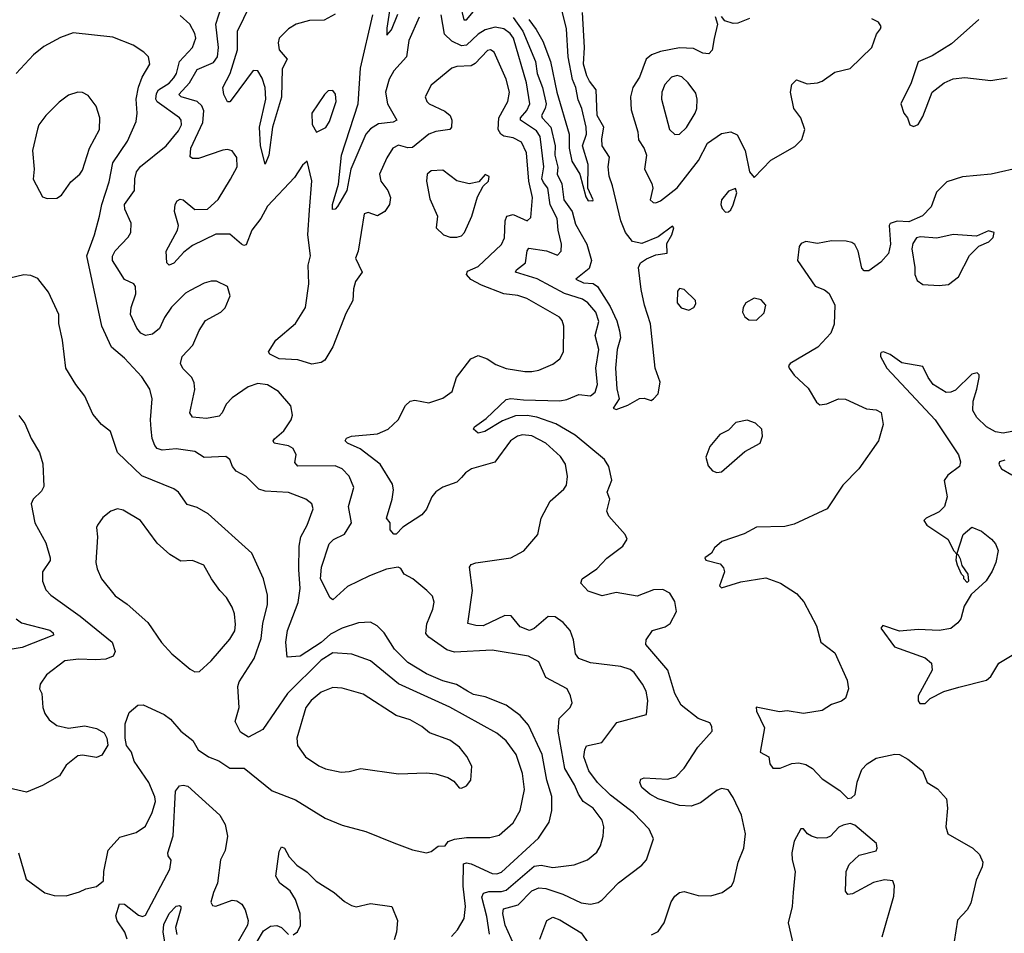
# Model space of a CAD drawing. Extents: x 1603745 to 1745082, y 385868 to 533966.
# Tile 542 of 646: x 1631277 to 1635483, y 500411 to 504314. Entities that reach past the tile are written whole.
import ezdxf

# ---------------------------------------------------------------- set-up
doc = ezdxf.new("R2010")
doc.units = 0

msp = doc.modelspace()

# ---------------------------------------------------------------- linework, layer by layer
at = {"layer": '0CON20XD'}
for points in [[(1632625, 504337.8), (1632578.4, 504311.6), (1632515, 504311), (1632457.5, 504295), (1632425, 504274.8), (1632385.7, 504235), (1632381, 504215), (1632385.6, 504185.6), (1632419.6, 504145), (1632398.9, 504105), (1632396, 503984), (1632357.3, 503855), (1632341.8, 503735), (1632325, 503696.7), (1632305.3, 503775), (1632300.9, 503855), (1632328.1, 503975), (1632325.2, 504025), (1632313.2, 504065), (1632295, 504096.4), (1632275, 504097.1), (1632185, 503975.6), (1632175, 503963.8), (1632165, 503963.8), (1632149.1, 503995), (1632144.4, 504025), (1632175.9, 504084.1), (1632207.4, 504185), (1632207.7, 504265), (1632315, 504488.5)], [(1632878.4, 504491.6), (1632845, 504277.5), (1632845, 504247.5), (1632865, 504271.4), (1632892.1, 504337.9)], [(1633165, 502358.5), (1633145, 502338), (1633085, 502317.3), (1633055, 502297.6), (1633037.6, 502275), (1633015, 502223.1), (1632995, 502198.1), (1632913.8, 502146.2), (1632885, 502116.7), (1632875, 502115.7), (1632859.2, 502135), (1632860, 502165), (1632844.1, 502184.1), (1632868.7, 502265), (1632873.6, 502305), (1632869.1, 502329.1), (1632816.4, 502415), (1632731.4, 502481.4), (1632677.5, 502505), (1632667.8, 502515), (1632673.6, 502526.4), (1632695, 502535.4), (1632805, 502545.4), (1632851.4, 502565), (1632893.8, 502605), (1632924.8, 502665.2), (1632945, 502683.8), (1632965, 502688), (1633025, 502677.8), (1633085, 502696.7), (1633124.3, 502725), (1633143.5, 502785), (1633204.3, 502865), (1633235, 502880), (1633274.6, 502864.6), (1633310.4, 502840.4), (1633355, 502824.6), (1633435, 502810.6), (1633465, 502811.1), (1633495, 502816.9), (1633555, 502842.5), (1633584, 502865), (1633600, 502895), (1633601.9, 503005), (1633595, 503028.8), (1633582.8, 503042.8), (1633443.3, 503123.3), (1633405, 503136.4), (1633345, 503143.6), (1633249.3, 503179.3), (1633203.8, 503203.8), (1633185.6, 503225), (1633190.5, 503239.5), (1633235, 503260), (1633335.8, 503354.2), (1633347.5, 503382.5), (1633351.2, 503455), (1633357.9, 503475), (1633385, 503481.6), (1633445, 503454.4), (1633461.1, 503468.9), (1633467.3, 503555), (1633452.1, 503625), (1633442.6, 503745), (1633421.3, 503791.3), (1633385, 503809.8), (1633345, 503816.1), (1633332.6, 503825), (1633321.6, 503845), (1633323.4, 503895), (1633362.1, 503965), (1633369.5, 504005), (1633355, 504060.6), (1633304.5, 504175), (1633288.8, 504185), (1633275, 504183.2), (1633223, 504127), (1633205, 504116.8), (1633145, 504114.6), (1633123.5, 504106.5), (1633035, 504034.4), (1633009.5, 503985), (1633015.6, 503965), (1633025.6, 503955), (1633093.4, 503923.4), (1633115.3, 503905.3), (1633122.5, 503885), (1633121.9, 503855), (1633114.5, 503845.5), (1633055, 503837), (1633024.2, 503825.8), (1632955, 503768.9), (1632935, 503766.9), (1632895, 503778.4), (1632870.9, 503765), (1632845, 503724), (1632814.4, 503654.4), (1632819.4, 503625), (1632850, 503585), (1632860.8, 503555), (1632856.9, 503525), (1632837.5, 503495), (1632805, 503476.2), (1632765, 503490.6), (1632749.2, 503485), (1632722.7, 503325), (1632712.2, 503295), (1632740.6, 503235), (1632711.1, 503195), (1632702.5, 503165), (1632700, 503115), (1632670.9, 503059.1), (1632614.1, 502915.9), (1632580.7, 502859.3), (1632565, 502848.9), (1632525, 502842.2), (1632465, 502860.9), (1632385, 502864.6), (1632346, 502885), (1632340, 502895), (1632370.8, 502945), (1632455, 503016.2), (1632497.8, 503085), (1632511.5, 503185), (1632510, 503265), (1632519.8, 503305), (1632508.6, 503395), (1632515, 503500), (1632525.5, 503625.5), (1632505, 503710), (1632485, 503692.5), (1632450.3, 503639.7), (1632335, 503517.5), (1632307.7, 503465), (1632269.2, 503415), (1632245, 503352), (1632235, 503349.2), (1632225, 503355.6), (1632175, 503397.4), (1632115, 503397.8), (1632015, 503349.8), (1631978.3, 503321.7), (1631935, 503273.3), (1631915, 503266), (1631905.8, 503275.8), (1631902.7, 503325), (1631951.1, 503415), (1631956, 503435), (1631938.8, 503495), (1631941.4, 503525), (1631949.2, 503540.8), (1631962, 503548), (1631975, 503544.2), (1632025, 503502.7), (1632080, 503505), (1632124.3, 503545.7), (1632177, 503633), (1632206, 503685), (1632205.3, 503725.3), (1632185, 503753.5), (1632165, 503759.3), (1632145, 503757.1), (1632041.2, 503721.2), (1632015, 503720.6), (1632005, 503728.8), (1632008.8, 503765), (1632059.8, 503875), (1632064.3, 503925), (1632055, 503946.2), (1632035, 503964.8), (1631967.5, 503985), (1631956.9, 503995), (1632002.3, 504045), (1632035, 504101.3), (1632105, 504130.9), (1632121.8, 504155), (1632127, 504195), (1632114.8, 504295.2), (1632153.8, 504416.2)], [(1633158.7, 504378.7), (1633175, 504313.6), (1633185, 504313.9), (1633215, 504349.8)], [(1633452.6, 504315), (1633483.1, 504273.1), (1633511.9, 504221.9), (1633544.1, 504135), (1633571.7, 504005), (1633624.2, 503825), (1633624.4, 503765), (1633635, 503710), (1633670.5, 503655), (1633695, 503557.5), (1633705, 503540), (1633718.3, 503541.7), (1633725, 503540), (1633726.7, 503545), (1633703.8, 503593.8), (1633705.7, 503695), (1633681.9, 503775), (1633698, 503825), (1633697.2, 503855), (1633679, 503935), (1633662.5, 503972.5), (1633652.6, 504025), (1633638.9, 504058.9), (1633619.4, 504155), (1633613.5, 504275), (1633586.1, 504385)], [(1633283.7, 500406.3), (1633272.7, 500482.7), (1633251.4, 500565), (1633258.4, 500581.6), (1633281.1, 500588.9), (1633335, 500589.4), (1633355, 500595.2), (1633475, 500697.7), (1633505, 500701.1), (1633555, 500691.6), (1633645, 500703.5), (1633702, 500725), (1633742.1, 500757.9), (1633758.2, 500785), (1633769.5, 500825), (1633771.8, 500865), (1633765.7, 500894.3), (1633727.5, 500945), (1633684.1, 500974.1), (1633663.7, 501005), (1633647.4, 501045), (1633605.7, 501115), (1633577.1, 501275), (1633581.3, 501328.7), (1633628.1, 501375), (1633636.4, 501395), (1633630.5, 501425), (1633615.8, 501455), (1633525, 501503.3), (1633495, 501570.8), (1633451.2, 501595), (1633295, 501621.1), (1633135, 501612.5), (1633101.4, 501621.4), (1633025, 501675.4), (1633011.7, 501691.7), (1633016.7, 501733.3), (1633042.5, 501795), (1633047.8, 501825), (1633040.8, 501850.8), (1633016, 501875), (1632956, 501925), (1632918.8, 501945), (1632905, 501970), (1632894.4, 501974.4), (1632843.4, 501966.6), (1632771.6, 501938.4), (1632676.9, 501893.1), (1632615, 501835.6), (1632603.6, 501843.6), (1632562.6, 501925), (1632565.8, 501975), (1632599.5, 502075), (1632617, 502093), (1632664.5, 502115.5), (1632694.7, 502165), (1632682.3, 502235), (1632703.9, 502315), (1632685, 502364.4), (1632654.7, 502394.7), (1632625, 502408.5), (1632465, 502406), (1632452.7, 502422.7), (1632458, 502455), (1632445, 502481.5), (1632425, 502494), (1632364.2, 502505), (1632359.4, 502515), (1632365, 502524), (1632405, 502556.9), (1632437.1, 502605), (1632443.1, 502625), (1632435.5, 502665), (1632382.9, 502725), (1632335, 502753.8), (1632295, 502759.6), (1632252.5, 502745), (1632185, 502698.2), (1632158.4, 502671.6), (1632142.5, 502635), (1632129.2, 502620.8), (1632075, 502610), (1632015.7, 502615.7), (1632004.3, 502635), (1632025.4, 502734.6), (1632022.8, 502762.8), (1632011.9, 502785), (1631973.9, 502823.9), (1631964.4, 502845), (1631970.6, 502875), (1632017, 502923), (1632043.6, 502986.4), (1632071.2, 503028.8), (1632136.7, 503065), (1632155, 503083.3), (1632176, 503135), (1632164.2, 503174.2), (1632117.3, 503197.3), (1632095, 503197.5), (1632065, 503188.8), (1632005, 503157.8), (1631985, 503145.5), (1631925, 503086.4), (1631895, 503042.2), (1631874.7, 502995.3), (1631845, 502971.1), (1631815, 502964.6), (1631795, 502974.5), (1631776.8, 502996.8), (1631750, 503055), (1631753.6, 503085), (1631773.3, 503143.3), (1631771.9, 503175), (1631765, 503185.6), (1631724.7, 503204.7), (1631693.6, 503253.6), (1631672.9, 503285), (1631673.3, 503303.3), (1631685, 503326.8), (1631741.1, 503385), (1631752.2, 503405), (1631753.5, 503445), (1631725.8, 503505), (1631724.8, 503525), (1631767.3, 503585), (1631768.6, 503635), (1631776.2, 503663.8), (1631793, 503687), (1631902.1, 503775), (1631955, 503839.5), (1631968.2, 503865), (1631967.1, 503885), (1631960, 503895), (1631863.6, 503963.6), (1631858.3, 503975), (1631860.9, 503999.1), (1631870.2, 504015), (1631915, 504043.5), (1631935, 504065.3), (1631946.8, 504085), (1631959.8, 504135), (1632015.4, 504195), (1632029.4, 504235), (1632025, 504255.7), (1632003.5, 504295), (1631961.9, 504331.9)], [(1632983.3, 504325), (1632939.2, 504225), (1632930, 504155), (1632875, 504096), (1632855, 504060.5), (1632840.4, 504005), (1632847.7, 503955), (1632888.1, 503885), (1632873.1, 503876.9), (1632810.1, 503869.9), (1632775, 503848.2), (1632755.2, 503825), (1632691.6, 503675), (1632674.7, 503585), (1632635, 503515.6), (1632625, 503504.3), (1632613.3, 503503.3), (1632613.5, 503525), (1632638.3, 503611.7), (1632651.2, 503735), (1632723.2, 503955), (1632733.4, 504106.6), (1632785.2, 504335.2)], [(1633975.6, 500404.4), (1634005, 500418), (1634030.5, 500455), (1634059.5, 500545), (1634075, 500569.2), (1634095, 500585.6), (1634115, 500589.4), (1634175, 500572.9), (1634229.5, 500570.5), (1634277.5, 500585), (1634317.1, 500612.9), (1634328.3, 500631.7), (1634346.7, 500715), (1634370, 500775), (1634378.2, 500835), (1634361.1, 500915), (1634325, 500991.2), (1634303, 501023), (1634275, 501030), (1634255, 501021.4), (1634185, 500967.7), (1634145, 500953.6), (1634095, 500956.6), (1634005, 500985.5), (1633968.6, 501005), (1633935, 501033.1), (1633925.6, 501055), (1633930.3, 501069.7), (1633945, 501075.6), (1634045, 501069.5), (1634080.2, 501079.8), (1634115, 501115.6), (1634174.2, 501205.8), (1634235.6, 501275), (1634234.4, 501295), (1634225, 501310.6), (1634175, 501328.2), (1634103.2, 501385), (1634075, 501435.7), (1634046.4, 501535), (1633951.4, 501645), (1633953.8, 501665), (1633980, 501705), (1634035, 501720), (1634055.5, 501734.5), (1634082.2, 501785), (1634075, 501828.8), (1634055, 501864.3), (1634025, 501880), (1633985, 501877.8), (1633915, 501851.1), (1633825, 501866.5), (1633765, 501852), (1633705, 501872.5), (1633673.9, 501906.1), (1633680, 501925), (1633741.9, 501968.1), (1633785, 502013.3), (1633854.2, 502065), (1633872, 502095), (1633863.8, 502115), (1633793.4, 502193.4), (1633785.7, 502215), (1633798.6, 502265), (1633787.3, 502295), (1633806.7, 502346.7), (1633794, 502405), (1633775.4, 502435), (1633649.8, 502539.8), (1633567.4, 502587.4), (1633486.4, 502616.4), (1633445, 502623.6), (1633395, 502621.2), (1633339.1, 502600.9), (1633264.2, 502554.2), (1633235, 502548), (1633216.2, 502565), (1633220, 502575), (1633269.2, 502610.8), (1633355, 502691.1), (1633374.6, 502695.4), (1633429.4, 502690.6), (1633584.4, 502685.6), (1633615, 502691.4), (1633665, 502712.9), (1633715, 502707.1), (1633735, 502722.9), (1633745.3, 502755), (1633738.4, 502825), (1633750.5, 502905), (1633735.4, 502965), (1633751.2, 503025), (1633738.4, 503065), (1633704.1, 503104.1), (1633680.6, 503120.6), (1633605, 503144.2), (1633487.4, 503207.4), (1633395.7, 503235), (1633400, 503245), (1633438.2, 503275), (1633445, 503326.7), (1633452.4, 503337.6), (1633527, 503327), (1633575, 503308.8), (1633590.8, 503325), (1633591.1, 503355), (1633576.8, 503415), (1633572.9, 503465), (1633543.8, 503523.8), (1633533, 503595), (1633515, 503618.3), (1633507.8, 503635), (1633515.4, 503685), (1633500.6, 503815), (1633485, 503839), (1633415.9, 503885), (1633415.9, 503895), (1633443.8, 503926.2), (1633455.9, 503955), (1633441.9, 504045), (1633387.1, 504235), (1633372.7, 504255), (1633345, 504275.6), (1633307.9, 504282.1), (1633265, 504271.2), (1633235, 504252.9), (1633185, 504205.3), (1633165, 504202.2), (1633122.9, 504222.9), (1633091.9, 504251.9), (1633078.2, 504335)], [(1633385, 504324), (1633425.9, 504265.9), (1633480.2, 504135), (1633488.1, 504085), (1633509.9, 504025), (1633525.5, 503955), (1633522.2, 503935), (1633505.6, 503905), (1633508.4, 503895), (1633546.4, 503855), (1633564, 503776), (1633562.7, 503735), (1633575.5, 503684.5), (1633573.2, 503655), (1633592.8, 503612.8), (1633601, 503545), (1633637.3, 503495), (1633650.8, 503440.8), (1633699.6, 503355), (1633719.4, 503285), (1633709.2, 503250.8), (1633652.5, 503205), (1633685, 503190.4), (1633726.7, 503186.7), (1633745, 503174.8), (1633799.1, 503089.1), (1633827.9, 503027.9), (1633839.6, 502985), (1633843.6, 502955), (1633829.6, 502905), (1633821.7, 502825), (1633827.2, 502737.2), (1633838, 502695), (1633812.9, 502655), (1633825, 502649.4), (1633875, 502666.7), (1633925, 502696.2), (1633945, 502696.7), (1633975, 502686.7), (1633985, 502693.8), (1634004.2, 502715), (1634012.5, 502765), (1633991.1, 502825), (1633972.2, 503015), (1633945.6, 503095), (1633931.2, 503161.2), (1633920.2, 503255), (1633929.6, 503275), (1633955, 503291.9), (1633995, 503309.3), (1634043.1, 503316.9), (1634042, 503358), (1634062.8, 503395), (1634071.4, 503425), (1634065, 503431.4), (1634004, 503386), (1633935, 503358.6), (1633895, 503366.1), (1633864.8, 503405), (1633844.4, 503455), (1633810, 503605), (1633795, 503646.2), (1633790.5, 503685), (1633796.4, 503726.4), (1633765.8, 503775.8), (1633764.3, 503805), (1633772.7, 503855), (1633743.2, 503905), (1633739.6, 504015), (1633711.5, 504051.5), (1633699.1, 504075), (1633686.1, 504125), (1633690.3, 504195), (1633680.7, 504345)], [(1634248.3, 504328.3), (1634257.5, 504295), (1634243.3, 504233.3), (1634235.8, 504184.2), (1634221.4, 504168.6), (1634195, 504171.1), (1634155, 504191.1), (1634095, 504193.6), (1634015, 504178.9), (1633976.1, 504163.9), (1633952.7, 504145), (1633925, 504069.4), (1633895.8, 504024.2), (1633886, 503985), (1633888.8, 503928.8), (1633918.2, 503835), (1633920.5, 503800.5), (1633944.2, 503764.2), (1633954.6, 503735), (1633945.5, 503675), (1633976.9, 503615), (1633981.4, 503595), (1633970, 503545), (1633983.2, 503533.2), (1633995, 503532.5)], [(1633995, 503532.5), (1634015, 503540.8), (1634085, 503595.6), (1634176.9, 503713.1), (1634215, 503786.5), (1634275, 503828.5), (1634315, 503835.6), (1634341.7, 503821.7), (1634375.8, 503755.8), (1634394.1, 503664.1), (1634415, 503640), (1634485.9, 503714.1), (1634587.9, 503772.1), (1634617.6, 503802.4), (1634631.5, 503845), (1634613.6, 503895), (1634584.4, 503935), (1634569.2, 504005), (1634575, 504037.5), (1634595, 504056.7), (1634640.5, 504040.5), (1634685, 504044.2), (1634705, 504051.4), (1634759.7, 504090.3), (1634825, 504106), (1634917.1, 504195), (1634937.5, 504252.5), (1634954.2, 504275), (1634956.7, 504285), (1634945, 504304), (1634917.9, 504317.9)], [(1634395, 504318.8), (1634345, 504299.2), (1634325, 504298), (1634288.8, 504308.8), (1634275, 504327.5)], [(1635374.6, 504315), (1635258.2, 504211.8), (1635175, 504159.4), (1635115, 504134), (1635085.5, 504045), (1635041.2, 503955), (1635054, 503915), (1635070, 503895), (1635080, 503865), (1635095, 503857.5), (1635115, 503866.7), (1635135, 503901.2), (1635175.3, 504004.7), (1635225.6, 504045), (1635265, 504061.8), (1635315, 504067.6), (1635425, 504054.6), (1635494.6, 504065.4)], [(1633122.3, 500397.7), (1633146.7, 500425), (1633175.9, 500474.1), (1633182, 500525), (1633171.6, 500611.6), (1633172.6, 500707.4), (1633185, 500712.4), (1633205, 500707.1), (1633295, 500666.6), (1633315, 500664.7), (1633335, 500671.2), (1633493.4, 500816.6), (1633538.8, 500885), (1633550.3, 500935), (1633550.5, 500995), (1633528.9, 501065), (1633508.6, 501175), (1633450.2, 501300.2), (1633415, 501341.2), (1633354.8, 501384.8), (1633265, 501421.2), (1633215, 501431.2), (1633190.6, 501445), (1633143.4, 501473.4), (1633085, 501489.4), (1633015, 501519.4), (1632935, 501568), (1632878.8, 501625), (1632834.7, 501694.7), (1632804.3, 501725), (1632775, 501739.5), (1632725, 501737.3), (1632655, 501714.8), (1632605, 501689), (1632565, 501653.6), (1632475, 501594.2), (1632420, 501590), (1632414.4, 501655), (1632420.4, 501705), (1632466.5, 501823.5), (1632475.7, 501884.3), (1632469.4, 501965), (1632471.1, 502065), (1632478.5, 502105), (1632504.5, 502155), (1632530, 502225), (1632525.5, 502245.5), (1632500, 502265), (1632424.7, 502294.7), (1632325, 502299.2), (1632298.3, 502308.3), (1632245, 502362.1), (1632201.1, 502385), (1632185.5, 502405), (1632174.4, 502435), (1632157.4, 502447.4), (1632065, 502443.2), (1632025, 502469.2), (1631945, 502480.8), (1631885, 502474.6), (1631865, 502482.5), (1631855, 502494.4), (1631843.3, 502525), (1631838.2, 502565), (1631835.3, 502605), (1631842.5, 502695), (1631832.5, 502735), (1631798.3, 502788.3), (1631725, 502868.1), (1631668.6, 502915), (1631628.5, 503005), (1631563.2, 503305), (1631597.3, 503395), (1631617.8, 503475), (1631627.4, 503525), (1631658.8, 503621.2), (1631675, 503703.1), (1631738.2, 503795), (1631775, 503880), (1631779.1, 503915), (1631774.6, 503975), (1631784.2, 504025.8), (1631800.7, 504069.3), (1631832.5, 504125), (1631827.1, 504155), (1631808, 504175), (1631761.2, 504205), (1631675, 504239.5), (1631505, 504257.8), (1631451.2, 504238.8), (1631380.6, 504199.4), (1631336.4, 504163.6), (1631261.9, 504085)], [(1634075, 503824.4), (1634095, 503824.5), (1634125, 503853.3), (1634162.7, 503915), (1634170.3, 503935), (1634170.9, 503975), (1634165, 504000.6), (1634133.1, 504045), (1634105, 504069.6), (1634085, 504076.2), (1634061.5, 504068.5), (1634033, 504037), (1634020, 504005), (1634018.7, 503975), (1634053.1, 503845), (1634075, 503824.4)], [(1632545, 503833.3), (1632585, 503854.2), (1632600.8, 503879.2), (1632628.5, 503965), (1632625.4, 503995.4), (1632615, 504011.2), (1632595, 504010), (1632579.2, 503995), (1632525.7, 503915), (1632525.8, 503865.8), (1632545, 503833.3)], [(1631395, 503550), (1631435, 503551.2), (1631455.9, 503564.1), (1631495, 503621.2), (1631534.2, 503655), (1631545, 503672), (1631575.5, 503765), (1631618.2, 503845), (1631618.9, 503895), (1631604.3, 503945), (1631569.8, 503989.8), (1631545, 504003.1), (1631525, 504004.3), (1631485, 503992.5), (1631445, 503961.4), (1631389.2, 503905), (1631359.2, 503865), (1631353.2, 503846.8), (1631331.4, 503755), (1631339.2, 503675), (1631335, 503632.5), (1631375, 503557.5), (1631395, 503550)], [(1635565, 503685.8), (1635427.5, 503655), (1635305, 503643.3), (1635237.9, 503622.1), (1635192.8, 503577.2), (1635170, 503515), (1635134.3, 503475.7), (1635075, 503451.2), (1635025.9, 503454.1), (1634996.1, 503443.9), (1634991.2, 503435), (1634997.5, 503355), (1634988.1, 503315), (1634955, 503278), (1634905, 503241.2), (1634885, 503241.2), (1634875, 503252.5), (1634859.2, 503325), (1634845, 503353.3), (1634831.7, 503361.7), (1634807.9, 503367.9), (1634745, 503369.2), (1634685, 503358), (1634635, 503366), (1634615, 503357.5), (1634606.7, 503345), (1634600, 503285), (1634675, 503176), (1634715, 503160), (1634735, 503144.4), (1634759.3, 503095), (1634756.5, 503013.5), (1634742, 502975), (1634686.2, 502915), (1634568, 502845), (1634561.4, 502835), (1634564.4, 502825), (1634585.6, 502795), (1634645, 502740.5), (1634680.2, 502680.2), (1634695, 502668.6), (1634725, 502672.9), (1634775, 502694.2), (1634805, 502692.5), (1634895, 502652), (1634935, 502646.7), (1634956.4, 502636.4), (1634966.2, 502585), (1634946.2, 502515), (1634861.2, 502395), (1634794, 502325), (1634726.7, 502225), (1634585, 502158.8), (1634545, 502148.8), (1634425, 502146.2), (1634372, 502118), (1634275.8, 502084.2), (1634245, 502057.5), (1634232.5, 502035), (1634203.3, 502015), (1634207.5, 502005), (1634268.7, 501988.7), (1634282.9, 501972.9), (1634288.5, 501955), (1634266.7, 501895), (1634275, 501886.7), (1634357.6, 501912.4), (1634465, 501928.9), (1634527.2, 501907.2), (1634595, 501863.2), (1634626.6, 501826.6), (1634680.4, 501725), (1634700, 501655), (1634758.5, 501608.5), (1634812.4, 501492.4), (1634818.1, 501455), (1634804, 501415), (1634788, 501402), (1634745, 501388.1), (1634705, 501363.3), (1634625, 501350), (1634555, 501361.2), (1634523.3, 501356.7), (1634423.8, 501376.2), (1634425, 501360), (1634458.8, 501288.8), (1634440, 501185), (1634476.7, 501165), (1634482, 501135), (1634495, 501116.2), (1634525, 501115.8), (1634575, 501136.7), (1634605, 501139.5), (1634635, 501132.2), (1634664.2, 501115), (1634705, 501070), (1634780.3, 501020.3), (1634815, 500986.7), (1634830.7, 500989.3), (1634845.9, 501004.1), (1634853.9, 501056.1), (1634875, 501110.8), (1634896.9, 501135), (1634935, 501158.9), (1635015, 501175.5), (1635035, 501174.4), (1635071.2, 501155), (1635134, 501105), (1635154.2, 501055), (1635198.1, 501028.1), (1635235.6, 500985), (1635241.1, 500945), (1635233.3, 500865), (1635241.4, 500835), (1635348, 500775), (1635376.8, 500746.8), (1635391.4, 500715), (1635388.9, 500695), (1635362.9, 500637.1), (1635340.5, 500539.5), (1635325, 500510.8), (1635283.1, 500466.9), (1635268.8, 500375)], [(1633145, 503384.4), (1633165, 503391.4), (1633177.5, 503405), (1633208.8, 503475), (1633232.3, 503557.7), (1633257, 503603), (1633280, 503625), (1633282.5, 503645), (1633265, 503652.5), (1633238.3, 503621.7), (1633196.4, 503613.6), (1633145, 503625.8), (1633085, 503670.8), (1633035, 503668.1), (1633018, 503655), (1633014.2, 503625), (1633029.4, 503549.4), (1633061.2, 503475), (1633056.7, 503425), (1633087.5, 503395), (1633115.7, 503385.7), (1633145, 503384.4)], [(1634292.3, 503492.3), (1634305, 503493.8), (1634315, 503501.2), (1634325, 503523.3), (1634340, 503575), (1634335, 503592.5), (1634305, 503582), (1634274.4, 503545), (1634271.9, 503525), (1634277.3, 503507.3), (1634292.3, 503492.3)], [(1635205, 503178.8), (1635245, 503183.3), (1635288, 503215), (1635335, 503306.7), (1635374, 503346), (1635417.5, 503365), (1635436.1, 503383.9), (1635440, 503405), (1635415, 503412.5), (1635365, 503390), (1635265, 503397.1), (1635195, 503380.8), (1635125, 503386.7), (1635108.3, 503381.7), (1635091.9, 503358.1), (1635087.5, 503335), (1635101.4, 503255), (1635100.8, 503225), (1635110.3, 503200.3), (1635135, 503183.1), (1635205, 503178.8)], [(1632082.6, 502202.6), (1632035, 502230.6), (1631992.2, 502242.2), (1631955.2, 502295.2), (1631935, 502310), (1631798.2, 502365), (1631694.7, 502464.7), (1631665.3, 502555.3), (1631626.2, 502585), (1631589.4, 502629.4), (1631555.3, 502705.3), (1631516.9, 502755), (1631474.7, 502824.7), (1631460.5, 502945), (1631444.3, 503015.7), (1631444.3, 503055), (1631400.6, 503150.6), (1631355, 503208), (1631325, 503222), (1631295, 503223.8), (1631235, 503210)], [(1634135, 503073.8), (1634156.7, 503085), (1634165, 503100), (1634163.3, 503115), (1634115, 503161.2), (1634095, 503166), (1634086.7, 503155), (1634086.2, 503105), (1634102.7, 503082.7), (1634135, 503073.8)], [(1634425, 503031.1), (1634457.9, 503062.1), (1634464.4, 503094.4), (1634445, 503117.1), (1634415, 503124.3), (1634379.2, 503105), (1634367.1, 503085), (1634364.2, 503065), (1634374, 503045), (1634391.7, 503031.7), (1634425, 503031.1)], [(1635515, 502555.3), (1635477.9, 502547.9), (1635445, 502553.8), (1635406.9, 502575), (1635365.5, 502615), (1635348.8, 502645), (1635349.7, 502685), (1635365.3, 502735), (1635375.6, 502785.6), (1635375, 502797.5), (1635367.5, 502805), (1635345, 502799.4), (1635275, 502731.5), (1635255, 502722.5), (1635235, 502722), (1635179.6, 502755), (1635157.3, 502785), (1635135, 502832.9), (1635045, 502847.5), (1634995, 502883.5), (1634967.5, 502895), (1634957, 502893), (1634954, 502886), (1634954.2, 502875), (1634981.2, 502825), (1635187.3, 502605), (1635287.7, 502455), (1635295.5, 502425), (1635291.4, 502405), (1635241.2, 502368.8), (1635225.6, 502345), (1635238.8, 502275), (1635227.3, 502235), (1635205, 502210.9), (1635148.8, 502185), (1635139.2, 502175), (1635152.5, 502155), (1635242, 502095), (1635267.5, 502045), (1635280, 502030), (1635307.5, 502115), (1635345, 502145.8), (1635385, 502129.2), (1635428, 502095), (1635445.7, 502075), (1635456.6, 502046.6), (1635446.4, 501995), (1635431.8, 501958.2), (1635405, 501916), (1635341.7, 501858.3), (1635311.8, 501808.2), (1635297.5, 501755), (1635285, 501736.9), (1635255, 501712.9), (1635205, 501703.8), (1635115, 501708.9), (1635035, 501701.1), (1634963.8, 501726.2), (1634956.2, 501715), (1635013.8, 501635), (1635145, 501587.8), (1635172.7, 501565), (1635175, 501534.3), (1635115.3, 501425), (1635114.6, 501404.6), (1635122.9, 501392.9), (1635145, 501392.9), (1635166.6, 501413.4), (1635225, 501443.2), (1635288.3, 501461.7), (1635407.6, 501492.4), (1635425, 501508), (1635459.2, 501565), (1635537.5, 501612.5)], [(1631272.8, 502622.8), (1631298.3, 502588.3), (1631325.6, 502525), (1631361.1, 502465), (1631376.1, 502416.1), (1631380.7, 502319.3), (1631370.3, 502299.7), (1631334.3, 502265), (1631325.7, 502245), (1631342, 502165), (1631388.9, 502078.9), (1631407.8, 502015), (1631407, 502003), (1631373.8, 501955), (1631374.5, 501915), (1631388.9, 501878.9), (1631410.6, 501855), (1631535.2, 501765.2), (1631672.5, 501655), (1631685.4, 501615), (1631676.9, 501595), (1631645, 501581.4), (1631601.4, 501578.6), (1631528.5, 501581.5), (1631470, 501575), (1631392, 501515), (1631363.8, 501475), (1631361.2, 501455), (1631371.2, 501435), (1631375.7, 501375), (1631385, 501350), (1631403.4, 501323.4), (1631435, 501298), (1631485, 501287.1), (1631555, 501296.7), (1631605.5, 501285.5), (1631637.2, 501267.2), (1631650, 501245), (1631654, 501215), (1631628, 501172), (1631605, 501162.2), (1631545, 501172.3), (1631525, 501169.1), (1631475, 501128.9), (1631446.9, 501083.1), (1631375, 501041.5), (1631306.3, 501013.7), (1631213.3, 501035)], [(1634255, 502380), (1634275, 502382.2), (1634375, 502468.8), (1634440, 502505), (1634450, 502535), (1634446.7, 502565), (1634420.7, 502590.7), (1634385, 502603.3), (1634336.4, 502593.6), (1634305, 502560), (1634268.3, 502541.7), (1634225, 502490), (1634208.1, 502445), (1634217.4, 502407.4), (1634236.5, 502386.5), (1634255, 502380)], [(1633427.5, 500275), (1633351.3, 500445), (1633340.4, 500495), (1633344.3, 500515.7), (1633407, 500533), (1633465, 500592), (1633495, 500605.3), (1633525, 500601.6), (1633597.2, 500577.2), (1633675, 500541.3), (1633715, 500535.4), (1633747.7, 500542.3), (1633765.9, 500554.1), (1633835, 500626.9), (1633935, 500702), (1633954.2, 500725), (1633984.1, 500814.1), (1633966, 500856), (1633899.6, 500925), (1633800.5, 501000.5), (1633745, 501054.6), (1633707.6, 501105), (1633687.1, 501165), (1633690.5, 501195), (1633698.9, 501211.1), (1633764, 501226), (1633828.5, 501311.5), (1633954.2, 501345.8), (1633960.5, 501405), (1633952.7, 501445), (1633937.9, 501475), (1633901.5, 501525), (1633885, 501537.5), (1633845, 501550), (1633715, 501566), (1633665.8, 501585), (1633651.5, 501605), (1633642.9, 501665), (1633628.8, 501705), (1633599.2, 501739.2), (1633565, 501762.9), (1633535, 501763.8), (1633475, 501713.5), (1633455, 501704.7), (1633415, 501720.8), (1633376.6, 501766.6), (1633349.1, 501769.1), (1633256.7, 501725), (1633225, 501725.5), (1633190.8, 501735), (1633212, 501875), (1633198.6, 501975), (1633205, 501985.8), (1633225, 501993.3), (1633375, 502014.5), (1633430, 502045), (1633490.8, 502115), (1633504.4, 502185), (1633542.5, 502257.5), (1633602.1, 502307.9), (1633612.9, 502325), (1633617.6, 502362.4), (1633608.5, 502415), (1633587.7, 502447.7), (1633525, 502504.6), (1633465, 502536.6), (1633425, 502540.6), (1633402.9, 502535), (1633373.6, 502515), (1633306.3, 502423.7), (1633206.4, 502395), (1633181.5, 502378.5), (1633165, 502358.5)], [(1635485, 502432.5), (1635462.5, 502425), (1635460, 502415), (1635471.2, 502395), (1635515, 502370)], [(1631272, 500755), (1631305, 500642.5), (1631385, 500584), (1631425, 500572.5), (1631475, 500570.6), (1631532.8, 500587.2), (1631558.9, 500601.1), (1631605, 500610), (1631634.8, 500635.2), (1631636.6, 500675), (1631654.6, 500765.4), (1631705, 500821.2), (1631775, 500842), (1631815, 500868.8), (1631843.6, 500926.4), (1631856.7, 500973.3), (1631854, 500994), (1631828.5, 501055), (1631765.5, 501145.5), (1631754.5, 501184.5), (1631733.8, 501213.8), (1631727.3, 501245), (1631727.5, 501305), (1631745, 501354), (1631781.2, 501385), (1631805, 501386.5), (1631893.8, 501345), (1631920.8, 501325), (1631965.7, 501275), (1632016, 501235), (1632038.8, 501195), (1632083.3, 501165), (1632128.3, 501148.3), (1632175, 501116.7), (1632235.9, 501115.9), (1632355, 501020), (1632455, 500981.3), (1632582.3, 500902.3), (1632655, 500872.7), (1632755.4, 500845.4), (1632875, 500797.4), (1632955, 500767.1), (1633015, 500754.6), (1633035, 500760.9), (1633065, 500782.5), (1633095, 500784.5), (1633107.7, 500802.3), (1633135, 500813.1), (1633185, 500819.6), (1633285, 500820), (1633325, 500830), (1633385, 500883.3), (1633414.5, 500935), (1633433.9, 501025), (1633425, 501093.3), (1633397.7, 501175), (1633355, 501232.5), (1633315, 501266.2), (1633115, 501376.5), (1632895, 501476.2), (1632775, 501574.7), (1632696.4, 501603.6), (1632615, 501608.9), (1632565, 501578.4), (1632420.5, 501435), (1632315, 501280.9), (1632255, 501249.4), (1632220.7, 501270.7), (1632197.1, 501315), (1632214.7, 501375.3), (1632208.2, 501465), (1632215, 501485.6), (1632278.7, 501585), (1632309, 501671), (1632316.3, 501735), (1632335.3, 501815), (1632335.9, 501855), (1632318.2, 501925), (1632268.5, 502035), (1632082.6, 502202.6)], [(1632025, 501527.8), (1632045, 501528.6), (1632095, 501574.3), (1632175, 501667.5), (1632196.4, 501703.6), (1632199.2, 501730.8), (1632195.3, 501775), (1632184, 501804), (1632160.6, 501845), (1632131.4, 501875), (1632096.9, 501925), (1632063.3, 501983.3), (1632015, 502003.6), (1631965, 502000.5), (1631919.1, 502029.1), (1631865, 502078), (1631793.3, 502175), (1631718.8, 502218.8), (1631695, 502224), (1631666.7, 502215), (1631632, 502188), (1631609.2, 502155), (1631604.5, 502145), (1631610, 502105), (1631602.7, 501995), (1631607.3, 501967.3), (1631627.1, 501925), (1631685, 501852.9), (1631736.7, 501816.7), (1631825, 501738.6), (1631882.5, 501652.5), (1631927.5, 501605), (1632005, 501538.9), (1632025, 501527.8)], [(1635325, 501910), (1635310, 501925), (1635310, 501935), (1635300, 501945), (1635283.6, 501983.6), (1635277.5, 502005), (1635280, 502030), (1635285, 502030), (1635295, 502010), (1635301.7, 501981.7), (1635327.5, 501945), (1635330, 501915), (1635325, 501910)], [(1631261.5, 501755), (1631285, 501737.9), (1631405.9, 501705.9), (1631420, 501695), (1631421.2, 501685), (1631287.6, 501632.4), (1631143, 501607)], [(1633165, 501030.8), (1633185, 501041.2), (1633203.8, 501065), (1633208, 501125), (1633186.6, 501166.6), (1633155.3, 501205.3), (1633115, 501235.5), (1633027.2, 501267.2), (1632995, 501294.4), (1632945, 501322.2), (1632885, 501341.5), (1632745, 501432.5), (1632655, 501457.5), (1632615, 501461.1), (1632565, 501441.5), (1632522.5, 501405), (1632500, 501375), (1632461.5, 501245), (1632463.4, 501213.4), (1632498, 501165), (1632555, 501125.7), (1632583.4, 501113.4), (1632649.8, 501099.8), (1632685, 501101.8), (1632735, 501114.5), (1632895, 501092.6), (1633014.1, 501095.9), (1633055, 501091.6), (1633106.2, 501076.2), (1633131.3, 501061.3), (1633155, 501032.5), (1633165, 501030.8)], [(1631736.2, 500385), (1631725.8, 500415), (1631694, 500464), (1631687.8, 500485), (1631704, 500536), (1631725, 500535.4), (1631785, 500488.1), (1631802.1, 500482.1), (1631815, 500488), (1631918.9, 500685), (1631923.8, 500723.8), (1631911.1, 500741.1), (1631909.7, 500755), (1631933.3, 500826.7), (1631942.5, 501017.5), (1631959.7, 501040.3), (1631975, 501044.2), (1631995, 501039.2), (1632132.5, 500915), (1632155.2, 500875), (1632164.8, 500825), (1632155.2, 500765), (1632135.4, 500725), (1632122.5, 500625), (1632104.3, 500585.7), (1632093.8, 500543.8), (1632100, 500530), (1632115, 500526.2), (1632185, 500552), (1632205, 500550), (1632226.2, 500535), (1632240.3, 500510.3), (1632252.5, 500465), (1632250, 500445), (1632204.5, 500365)], [(1634961.2, 500395), (1635010.9, 500569.1), (1635014.2, 500614.2), (1635006.7, 500635), (1634971.2, 500638.8), (1634925, 500628), (1634835, 500578.8), (1634815, 500576.7), (1634805, 500590), (1634806.9, 500675), (1634820, 500705), (1634863.3, 500745), (1634935, 500763.3), (1634940, 500775), (1634936.7, 500795), (1634845, 500873.3), (1634825, 500880), (1634795, 500873.3), (1634775.9, 500864.1), (1634740, 500825), (1634725, 500818.8), (1634685, 500816.7), (1634660, 500825), (1634642.5, 500835), (1634625, 500857.5), (1634613.6, 500856.4), (1634585.9, 500804.1), (1634575.7, 500755), (1634576.7, 500725), (1634589.6, 500675), (1634580.6, 500585), (1634576.2, 500525), (1634559.5, 500455), (1634587.2, 500337.2)], [(1632445, 500404.3), (1632463.1, 500416.9), (1632476, 500444), (1632475.8, 500495), (1632455, 500554.4), (1632432.6, 500592.6), (1632388.1, 500625), (1632370.6, 500655), (1632385, 500760), (1632395, 500780), (1632408.8, 500775), (1632428.1, 500738.1), (1632461.1, 500701.1), (1632505, 500671.8), (1632543.4, 500633.4), (1632620.9, 500585), (1632665, 500546.5), (1632695, 500528.9), (1632715, 500523.5), (1632775, 500538.4), (1632866.2, 500525), (1632890.8, 500465), (1632887.1, 500415), (1632877.1, 500382.9)], [(1631898.9, 500365), (1631889.8, 500415), (1631892.2, 500447.8), (1631915, 500494.7), (1631945, 500526.1), (1631959.2, 500529.2), (1631965.3, 500525.3), (1631965.3, 500515), (1631943, 500435), (1631949, 500405)], [(1633498.5, 500385), (1633529.5, 500465), (1633555, 500480), (1633585, 500468.4), (1633675, 500412.3), (1633715, 500355.6)], [(1632291.9, 500375), (1632318.2, 500421.8), (1632348.9, 500441.1), (1632375, 500444.4), (1632395.4, 500435.4), (1632425, 500406)]]:
    msp.add_lwpolyline(points, dxfattribs=at)

doc.saveas('drawing.dxf')
